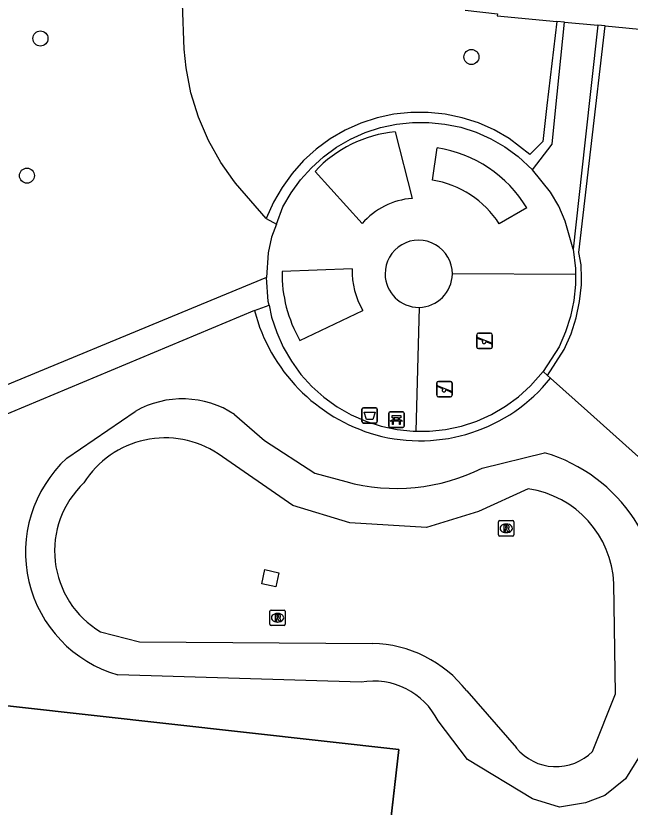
# Model space of a CAD drawing. Extents: x 162026 to 163499, y 387297 to 388169.
# Drawn here: x 162130.7 to 162170.5, y 387854 to 387905.4 of the extents above; entities that cross this region are included whole.
import ezdxf

# ---------------------------------------------------------------- set-up
doc = ezdxf.new("R2010")
doc.units = 0
for name, color, linetype in [('IMGEO_Afvalbak', 7, 'Continuous'), ('IMGEO_Bank', 7, 'Continuous'), ('IMGEO_Boom', 7, 'Continuous'), ('IMGEO_Gemengd_bos', 7, 'Continuous'), ('IMGEO_Groenvoorziening', 7, 'Continuous'), ('IMGEO_Haag', 7, 'Continuous'), ('IMGEO_Hek', 7, 'Continuous'), ('IMGEO_Loofbos', 7, 'Continuous'), ('IMGEO_Meer_plas_ven_vijver', 7, 'Continuous'), ('IMGEO_Rioolput', 7, 'Continuous'), ('IMGEO_Speelvoorziening', 7, 'Continuous'), ('IMGEO_Voetpad_gesloten', 7, 'Continuous'), ('IMGEO_Voetpad_open', 7, 'Continuous')]:
    doc.layers.add(name, color=color, linetype=linetype)

msp = doc.modelspace()

# ---------------------------------------------------------------- linework, layer by layer
at = {"layer": 'IMGEO_Afvalbak'}
for p, q in [((162153.249, 387879.975), (162154.039, 387879.975)), ((162154.039, 387879.975), (162153.249, 387879.975)), ((162153.149, 387879.075), (162153.149, 387879.875)), ((162153.149, 387879.875), (162153.149, 387879.075)), ((162154.139, 387879.875), (162154.139, 387879.075)), ((162154.139, 387879.075), (162154.139, 387879.875)), ((162154.039, 387878.975), (162153.249, 387878.975)), ((162153.249, 387878.975), (162154.039, 387878.975))]:
    msp.add_line(p, q, dxfattribs=at)
msp.add_lwpolyline([(162153.292, 387879.689), (162153.996, 387879.689), (162153.847, 387879.219), (162153.441, 387879.219), (162153.292, 387879.689)], dxfattribs=at)
for centre, start, end in [((162153.249, 387879.875), 90, 180), ((162153.249, 387879.875), 90, 180), ((162154.039, 387879.875), 0, 90), ((162154.039, 387879.875), 360, 90), ((162153.249, 387879.075), 180, 270), ((162153.249, 387879.075), 180, 270), ((162154.039, 387879.075), 270, 0), ((162154.039, 387879.075), 270, 0)]:
    msp.add_arc(centre, 0.1, start, end, dxfattribs=at)
at = {"layer": 'IMGEO_Bank'}
for p, q in [((162154.882, 387878.772), (162154.882, 387879.613)), ((162154.882, 387879.613), (162154.882, 387878.772)), ((162154.957, 387879.697), (162155.798, 387879.697)), ((162155.798, 387879.697), (162154.957, 387879.697)), ((162155.882, 387879.622), (162155.882, 387878.781)), ((162155.882, 387878.781), (162155.882, 387879.622)), ((162155.579, 387879.095), (162155.186, 387879.095)), ((162155.191, 387879.203), (162155.191, 387879.309)), ((162155.235, 387879.309), (162155.235, 387879.203)), ((162155.523, 387879.315), (162155.241, 387879.315)), ((162155.241, 387879.197), (162155.523, 387879.197)), ((162155.529, 387879.203), (162155.529, 387879.309)), ((162155.573, 387879.309), (162155.573, 387879.203)), ((162155.807, 387878.697), (162154.966, 387878.697)), ((162154.966, 387878.697), (162155.807, 387878.697))]:
    msp.add_line(p, q, dxfattribs=at)
for points in [[(162155.185, 387879.315), (162155.099, 387879.315), (162155.099, 387879.476), (162155.662, 387879.476), (162155.662, 387879.315), (162155.579, 387879.315)], [(162155.129, 387879.095), (162154.987, 387879.095), (162155.099, 387879.197), (162155.185, 387879.197)], [(162155.179, 387879.088), (162155.179, 387878.881), (162155.136, 387878.881), (162155.136, 387879.088)], [(162155.579, 387879.197), (162155.662, 387879.197), (162155.774, 387879.095), (162155.635, 387879.095)], [(162155.629, 387879.088), (162155.629, 387878.881), (162155.585, 387878.881), (162155.585, 387879.088)]]:
    msp.add_lwpolyline(points, dxfattribs=at)
for centre, radius, start, end in [((162154.96, 387879.619), 0.0779, 92.4484, 184.2845), ((162154.96, 387879.619), 0.0779, 92.4484, 184.2845), ((162155.804, 387879.619), 0.0779, 2.4484, 94.2845), ((162155.804, 387879.619), 0.0779, 2.4484, 94.2845), ((162155.129, 387879.088), 0.00671, 2.8957, 87.1043), ((162155.186, 387879.088), 0.00671, 92.8957, 177.1043), ((162155.184, 387879.308), 0.00671, 2.8957, 87.1043), ((162155.184, 387879.204), 0.00671, 272.8957, 357.1043), ((162155.241, 387879.308), 0.00671, 92.8957, 177.1043), ((162155.241, 387879.204), 0.00671, 182.8957, 267.1043), ((162155.523, 387879.308), 0.00671, 2.8957, 87.1043), ((162155.523, 387879.204), 0.00671, 272.8957, 357.1043), ((162155.58, 387879.308), 0.00671, 92.8957, 177.1043), ((162155.58, 387879.204), 0.00671, 182.8957, 267.1043), ((162155.578, 387879.088), 0.00671, 2.8957, 87.1043), ((162155.635, 387879.088), 0.00671, 92.8957, 177.1043), ((162154.96, 387878.775), 0.0779, 182.4484, 274.2845), ((162154.96, 387878.775), 0.0779, 182.4484, 274.2845), ((162155.804, 387878.775), 0.0779, 272.4484, 4.2845), ((162155.804, 387878.775), 0.0779, 272.4484, 4.2845)]:
    msp.add_arc(centre, radius, start, end, dxfattribs=at)
at = {"layer": 'IMGEO_Boom'}
for centre in [(162132.286, 387903.94), (162160.249, 387902.74), (162131.414, 387895.036)]:
    msp.add_circle(centre, 0.489, dxfattribs=at)
at = {"layer": 'IMGEO_Gemengd_bos'}
msp.add_lwpolyline([(162146.944, 387892.255), (162144.944, 387894.539), (162144.777, 387894.776), (162143.994, 387895.884), (162143.19, 387897.322), (162142.541, 387898.836), (162142.054, 387900.409), (162141.734, 387902.024), (162141.605, 387903.256), (162141.507, 387906.189)], dxfattribs=at)
at = {"layer": 'IMGEO_Groenvoorziening'}
for points in [[(162133.993, 387876.691), (162138.435, 387879.733)], [(162144.889, 387879.535), (162146.827, 387877.837), (162150.083, 387875.725), (162152.096, 387875.175)], [(162160.956, 387876.056), (162164.991, 387877.053)], [(162172.49, 387865.726), (162172.557, 387862.689), (162172.219, 387859.818), (162171.487, 387857.876), (162170.249, 387855.878), (162168.898, 387854.809), (162167.66, 387854.33), (162165.971, 387854.049), (162164.205, 387854.58), (162159.985, 387857.131), (162158.082, 387859.64)], [(162153.093, 387862.157), (162137.306, 387862.631)], [(162153.864, 387843.037), (162155.543, 387857.784), (162125.681, 387861.129)]]:
    msp.add_lwpolyline(points, dxfattribs=at)
for centre, radius, start, end in [((162141.5, 387874.358), 6.187, 56.7904, 119.6952), ((162162.017, 387866.938), 10.543, 353.3964, 73.6165), ((162139.616, 387870.596), 8.293, 132.6893, 253.8285), ((162155.38, 387887.141), 12.408, 254.6532, 296.7039), ((162153.907, 387857.567), 4.662, 26.4068, 100.0505)]:
    msp.add_arc(centre, radius, start, end, dxfattribs=at)
at = {"layer": 'IMGEO_Haag'}
for points in [[(162165.789, 387905.052), (162165.153, 387899.6), (162164.881, 387897.264), (162164.031, 387896.403), (162162.702, 387897.448), (162161.73, 387898.007), (162160.709, 387898.458), (162159.647, 387898.799), (162158.555, 387899.028), (162157.446, 387899.142), (162156.33, 387899.138), (162155.221, 387899.019), (162154.13, 387898.784), (162153.07, 387898.436), (162152.053, 387897.979), (162151.088, 387897.418), (162150.187, 387896.76), (162149.36, 387896.012), (162148.616, 387895.18), (162147.964, 387894.276), (162147.408, 387893.309), (162146.944, 387892.255)], [(162165.19, 387882.066), (162166.269, 387883.755), (162166.714, 387884.761), (162167.048, 387885.798), (162167.272, 387886.865), (162167.383, 387887.944), (162167.396, 387888.379), (162167.361, 387889.244), (162167.208, 387890.038), (162167.989, 387896.753), (162168.92, 387904.753)], [(162146.944, 387892.255), (162147.602, 387891.898)], [(162167.002, 387888.622), (162167.004, 387887.969), (162166.896, 387886.924), (162166.68, 387885.896), (162166.358, 387884.896), (162165.933, 387883.935), (162164.903, 387882.323)], [(162156.634, 387878.447), (162157.527, 387878.449), (162158.572, 387878.561), (162159.599, 387878.782), (162160.598, 387879.109), (162161.556, 387879.539), (162162.465, 387880.066), (162163.314, 387880.686), (162164.093, 387881.39), (162164.903, 387882.323)], [(162164.903, 387882.323), (162165.19, 387882.066)], [(162165.386, 387881.891), (162165.19, 387882.066)]]:
    msp.add_lwpolyline(points, dxfattribs=at)
for centre, radius, start, end in [((162157.157, 387889.119), 11.342, 194.4956, 254.1104), ((162156.915, 387888.686), 10.86, 254.7165, 321.2685)]:
    msp.add_arc(centre, radius, start, end, dxfattribs=at)
at = {"layer": 'IMGEO_Hek'}
msp.add_lwpolyline([(162125.681, 387861.129), (162155.543, 387857.784), (162153.902, 387843.37), (162144.961, 387844.395), (162141.98, 387844.737), (162124.046, 387846.793)], dxfattribs=at)
at = {"layer": 'IMGEO_Loofbos'}
msp.add_lwpolyline([(162175.011, 387840.691), (162177.571, 387866.907), (162177.598, 387868.402), (162177.312, 387869.89), (162176.723, 387871.285), (162175.856, 387872.528), (162167.785, 387879.745), (162165.386, 387881.891)], dxfattribs=at)
at = {"layer": 'IMGEO_Meer_plas_ven_vijver'}
for points in [[(162148.669, 387873.621), (162143.81, 387876.988)], [(162163.939, 387874.707), (162160.71, 387873.238), (162157.331, 387872.188), (162152.364, 387872.511), (162148.669, 387873.621)], [(162168.107, 387857.657), (162169.601, 387861.405), (162169.5, 387868.56)], [(162136.189, 387865.428), (162138.72, 387864.778), (162153.834, 387864.671)], [(162159.943, 387861.602), (162163.164, 387857.889)]]:
    msp.add_lwpolyline(points, dxfattribs=at)
for centre, radius, start, end in [((162140.384, 387871.791), 6.224, 56.609, 147.8423), ((162139.31, 387870.672), 6.103, 133.429, 239.2384), ((162162.981, 387868.252), 6.526, 2.7092, 81.5601), ((162153.653, 387856.697), 7.976, 37.95, 88.7025), ((162165.741, 387860.02), 3.344, 219.5826, 315.0429)]:
    msp.add_arc(centre, radius, start, end, dxfattribs=at)
at = {"layer": 'IMGEO_Rioolput'}
for p, q in [((162162.008, 387871.718), (162162.008, 387872.57)), ((162162.083, 387872.644), (162162.935, 387872.644)), ((162162.496, 387872.424), (162162.521, 387872.424)), ((162163.009, 387872.57), (162163.009, 387871.718)), ((162162.519, 387871.864), (162162.494, 387871.864)), ((162162.935, 387871.644), (162162.083, 387871.644)), ((162147.174, 387865.914), (162147.174, 387866.766)), ((162147.249, 387866.84), (162148.101, 387866.84)), ((162147.662, 387866.62), (162147.687, 387866.62)), ((162148.175, 387866.766), (162148.175, 387865.914)), ((162147.685, 387866.06), (162147.66, 387866.06)), ((162148.101, 387865.84), (162147.249, 387865.84))]:
    msp.add_line(p, q, dxfattribs=at)
for points in [[(162162.008, 387871.718), (162162.008, 387872.57)], [(162162.083, 387872.644), (162162.935, 387872.644)], [(162162.597, 387872.342), (162162.345, 387872.344), (162162.345, 387871.944)], [(162162.523, 387872.263), (162162.469, 387872.263), (162162.469, 387872.182)], [(162163.009, 387872.57), (162163.009, 387871.718)], [(162162.345, 387871.944), (162162.469, 387871.944), (162162.469, 387872.106), (162162.48, 387872.106)], [(162162.469, 387872.182), (162162.521, 387872.182)], [(162162.527, 387872.077), (162162.598, 387871.944), (162162.738, 387871.944), (162162.673, 387872.07)], [(162162.935, 387871.644), (162162.083, 387871.644)], [(162147.174, 387865.914), (162147.174, 387866.766)], [(162147.249, 387866.84), (162148.101, 387866.84)], [(162148.175, 387866.766), (162148.175, 387865.914)], [(162147.763, 387866.538), (162147.511, 387866.54), (162147.511, 387866.14)], [(162147.511, 387866.14), (162147.635, 387866.14), (162147.635, 387866.302), (162147.646, 387866.302)], [(162147.689, 387866.459), (162147.635, 387866.459), (162147.635, 387866.378)], [(162147.635, 387866.378), (162147.687, 387866.378)], [(162147.693, 387866.273), (162147.764, 387866.14), (162147.904, 387866.14), (162147.839, 387866.266)], [(162148.101, 387865.84), (162147.249, 387865.84)]]:
    msp.add_lwpolyline(points, dxfattribs=at)
for centre, radius, start, end in [((162162.085, 387872.568), 0.0765, 91.552, 178.448), ((162162.085, 387872.568), 0.0765, 91.552, 178.448), ((162162.529, 387872.167), 0.0964, 77.0061, 93.1865), ((162162.543, 387872.224), 0.0378, 276.6634, 79.6772), ((162162.596, 387872.232), 0.109, 350.3612, 89.416), ((162162.594, 387872.232), 0.112, 277.5842, 350.9817), ((162162.933, 387872.568), 0.0765, 1.552, 88.448), ((162162.933, 387872.568), 0.0765, 1.552, 88.448), ((162162.085, 387871.72), 0.0765, 181.552, 268.448), ((162162.085, 387871.72), 0.0765, 181.552, 268.448), ((162162.479, 387872.053), 0.0533, 26.0293, 88.6989), ((162162.505, 387872.371), 0.19, 274.7715, 282.9687), ((162162.578, 387872.017), 0.108, 29.5134, 73.7905), ((162162.933, 387871.72), 0.0765, 271.552, 358.448), ((162162.933, 387871.72), 0.0765, 271.552, 358.448), ((162147.251, 387866.764), 0.0765, 91.552, 178.448), ((162147.251, 387866.764), 0.0765, 91.552, 178.448), ((162148.099, 387866.764), 0.0765, 1.552, 88.448), ((162148.099, 387866.764), 0.0765, 1.552, 88.448), ((162147.645, 387866.249), 0.0533, 26.0293, 88.6989), ((162147.671, 387866.567), 0.19, 274.7715, 282.9687), ((162147.695, 387866.363), 0.0964, 77.0061, 93.1865), ((162147.709, 387866.42), 0.0378, 276.6634, 79.6772), ((162147.762, 387866.428), 0.109, 350.3612, 89.416), ((162147.76, 387866.428), 0.112, 277.5842, 350.9817), ((162147.744, 387866.213), 0.108, 29.5134, 73.7905), ((162147.251, 387865.916), 0.0765, 181.552, 268.448), ((162147.251, 387865.916), 0.0765, 181.552, 268.448), ((162148.099, 387865.916), 0.0765, 271.552, 358.448), ((162148.099, 387865.916), 0.0765, 271.552, 358.448)]:
    msp.add_arc(centre, radius, start, end, dxfattribs=at)
for centre, major_axis, ratio, start_param, end_param in [((162162.495, 387872.144), (-0.387, 0.002), 0.722429, 4.712389, 7.853982), ((162162.52, 387872.144), (-0.39, 0.002), 0.717154, 1.570796, 4.712389), ((162147.661, 387866.34), (-0.387, 0.002), 0.722429, 4.712389, 7.853982), ((162147.686, 387866.34), (-0.39, 0.002), 0.717154, 1.570796, 4.712389)]:
    msp.add_ellipse(centre, major_axis=major_axis, ratio=ratio, start_param=start_param, end_param=end_param, dxfattribs=at)
at = {"layer": 'IMGEO_Speelvoorziening'}
for p, q in [((162160.604, 387883.911), (162160.604, 387884.711)), ((162160.604, 387884.711), (162160.604, 387883.911)), ((162160.673, 387884.536), (162161.549, 387884.183)), ((162160.704, 387884.811), (162161.494, 387884.811)), ((162161.494, 387884.811), (162160.704, 387884.811)), ((162161.594, 387884.711), (162161.594, 387883.911)), ((162161.594, 387883.911), (162161.594, 387884.711)), ((162160.987, 387884.339), (162160.648, 387884.476)), ((162161.525, 387884.123), (162161.185, 387884.26)), ((162161.494, 387883.811), (162160.704, 387883.811)), ((162160.704, 387883.811), (162161.494, 387883.811)), ((162158.004, 387880.779), (162158.004, 387881.579)), ((162158.004, 387881.579), (162158.004, 387880.779)), ((162158.104, 387881.679), (162158.894, 387881.679)), ((162158.894, 387881.679), (162158.104, 387881.679)), ((162158.994, 387881.579), (162158.994, 387880.779)), ((162158.994, 387880.779), (162158.994, 387881.579)), ((162158.387, 387881.207), (162158.048, 387881.344)), ((162158.073, 387881.404), (162158.949, 387881.051)), ((162158.925, 387880.991), (162158.585, 387881.128)), ((162158.894, 387880.679), (162158.104, 387880.679)), ((162158.104, 387880.679), (162158.894, 387880.679))]:
    msp.add_line(p, q, dxfattribs=at)
for centre, radius, start, end in [((162160.704, 387884.711), 0.1, 90, 180), ((162160.704, 387884.711), 0.1, 90, 180), ((162160.661, 387884.506), 0.0327, 68.078, 248.078), ((162161.494, 387884.711), 0.1, 0, 90), ((162161.494, 387884.711), 0.1, 360, 90), ((162161.066, 387884.249), 0.12, 130.9928, 5.1632), ((162161.537, 387884.153), 0.0327, 248.078, 68.078), ((162160.704, 387883.911), 0.1, 180, 270), ((162160.704, 387883.911), 0.1, 180, 270), ((162161.494, 387883.911), 0.1, 270, 0), ((162161.494, 387883.911), 0.1, 270, 0), ((162158.104, 387881.579), 0.1, 90, 180), ((162158.104, 387881.579), 0.1, 90, 180), ((162158.894, 387881.579), 0.1, 0, 90), ((162158.894, 387881.579), 0.1, 360, 90), ((162158.061, 387881.374), 0.0327, 68.078, 248.078), ((162158.466, 387881.117), 0.12, 130.9928, 5.1632), ((162158.937, 387881.021), 0.0327, 248.078, 68.078), ((162158.104, 387880.779), 0.1, 180, 270), ((162158.104, 387880.779), 0.1, 180, 270), ((162158.894, 387880.779), 0.1, 270, 0), ((162158.894, 387880.779), 0.1, 270, 0)]:
    msp.add_arc(centre, radius, start, end, dxfattribs=at)
at = {"layer": 'IMGEO_Voetpad_gesloten'}
msp.add_lwpolyline([(162146.838, 387869.479), (162147.746, 387869.258), (162147.556, 387868.354), (162146.646, 387868.551), (162146.838, 387869.479)], dxfattribs=at)
at = {"layer": 'IMGEO_Voetpad_open'}
for points in [[(162159.835, 387905.769), (162161.942, 387905.547), (162161.931, 387905.419), (162165.789, 387905.052)], [(162164.206, 387895.424), (162165.484, 387897.075), (162165.707, 387899.275), (162166.289, 387905.004)], [(162166.289, 387905.004), (162165.789, 387905.052)], [(162166.289, 387905.004), (162168.455, 387904.798)], [(162168.455, 387904.798), (162167.612, 387897.17), (162166.848, 387890.257)], [(162168.92, 387904.753), (162168.455, 387904.798)], [(162168.92, 387904.753), (162174.719, 387904.201)], [(162147.602, 387891.898), (162148.025, 387893.008), (162148.548, 387893.919), (162149.164, 387894.77), (162149.865, 387895.553), (162150.644, 387896.258), (162151.492, 387896.877), (162152.401, 387897.405), (162153.36, 387897.834), (162154.358, 387898.161), (162155.386, 387898.382), (162156.43, 387898.494), (162157.481, 387898.497), (162158.526, 387898.389), (162159.554, 387898.173), (162160.554, 387897.851), (162161.515, 387897.426), (162162.426, 387896.902), (162163.278, 387896.287), (162164.206, 387895.424)], [(162155.298, 387897.881), (162156.396, 387893.562)], [(162157.715, 387894.746), (162158.023, 387896.844)], [(162153.16, 387891.926), (162150.108, 387895.316)], [(162166.848, 387890.257), (162166.341, 387892.09), (162165.912, 387893.049), (162165.384, 387893.958), (162164.206, 387895.424)], [(162163.839, 387892.952), (162162.057, 387891.901)], [(162147.602, 387891.898), (162147.277, 387891.047), (162147.061, 387890.019), (162146.955, 387888.433)], [(162166.848, 387890.257), (162167.001, 387889.02), (162167.002, 387888.622)], [(162152.506, 387888.984), (162147.962, 387888.823)], [(162167.002, 387888.622), (162159.013, 387888.655)], [(162146.955, 387888.433), (162143.344, 387886.938), (162127.867, 387880.534)], [(162147.119, 387886.64), (162147.072, 387886.858), (162146.955, 387888.433)], [(162146.176, 387886.28), (162147.119, 387886.64)], [(162147.119, 387886.64), (162147.289, 387885.851), (162147.616, 387884.853), (162148.046, 387883.894), (162148.573, 387882.985), (162149.193, 387882.137), (162149.898, 387881.358), (162150.68, 387880.656), (162151.531, 387880.041), (162152.442, 387879.518), (162153.403, 387879.092), (162154.403, 387878.77), (162155.431, 387878.554), (162156.477, 387878.447), (162156.634, 387878.447)], [(162146.176, 387886.28), (162129.409, 387879.271)], [(162149.124, 387884.34), (162153.202, 387886.294)], [(162156.852, 387886.481), (162156.634, 387878.447)]]:
    msp.add_lwpolyline(points, dxfattribs=at)
for centre, radius, start, end in [((162156.07, 387889.786), 8.132, 95.4468, 137.1521), ((162156.748, 387888.647), 8.295, 31.2611, 81.159), ((162156.735, 387888.515), 6.308, 32.4686, 81.0635), ((162156.792, 387888.761), 4.817, 94.7109, 138.9279), ((162156.831, 387888.667), 2.182, 359.6866, 180.5759), ((162156.735, 387888.705), 8.774, 179.2291, 209.8336), ((162157.6, 387888.867), 5.095, 178.6836, 210.3292), ((162156.851, 387888.684), 2.203, 181.0022, 270.0212), ((162156.81, 387888.684), 2.203, 271.0911, 359.2525)]:
    msp.add_arc(centre, radius, start, end, dxfattribs=at)

doc.saveas('drawing.dxf')
